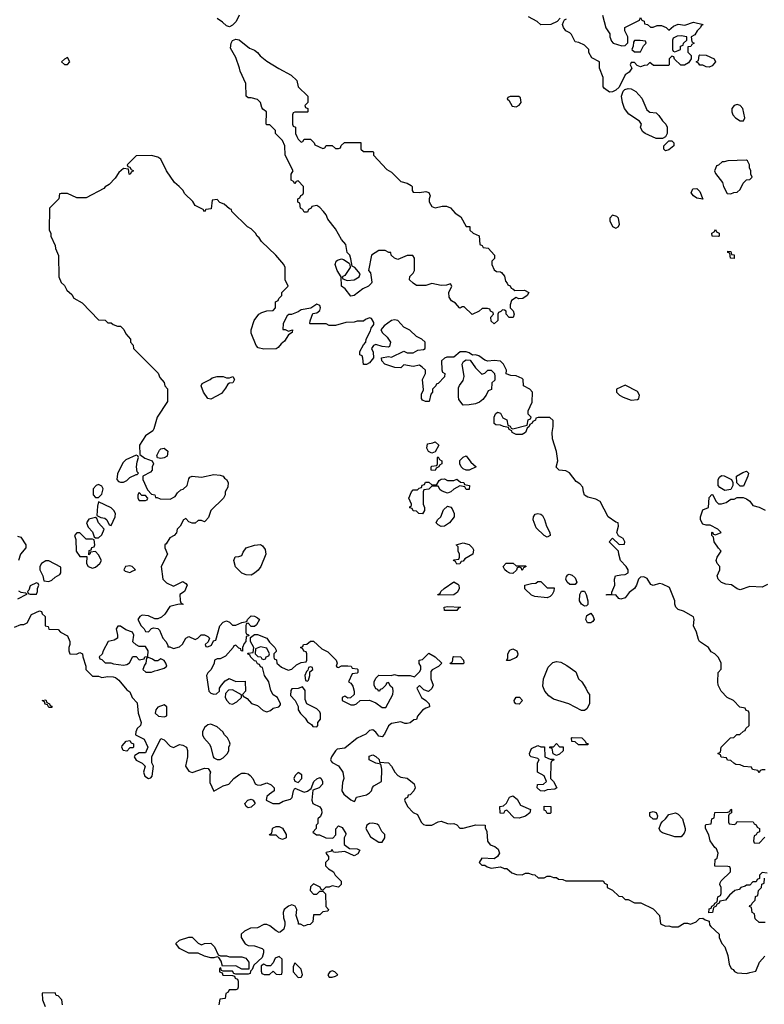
# Model space of a CAD drawing. Header units: inches. Extents: x 2380053 to 2584298, y 380219 to 546618.
# Tile 523 of 656: x 2501183 to 2505964, y 462801 to 469121. Entities that reach past the tile are written whole.
import ezdxf

# ---------------------------------------------------------------- set-up
doc = ezdxf.new("R2010")
doc.units = ezdxf.units.IN
doc.header["$MEASUREMENT"] = 0
doc.layers.add('C5406', color=7, linetype='Continuous')

msp = doc.modelspace()

# ---------------------------------------------------------------- linework, layer by layer
at = {"layer": 'C5406', "color": 2}
for points, elevation in [([(2502593, 469150), (2502572.7, 469110), (2502550, 469086), (2502530, 469074), (2502510, 469082), (2502485.6, 469105.6), (2502450, 469129)], 42), ([(2504924.9, 469150), (2504947.3, 469067.3), (2504972, 469030), (2504972, 469010), (2504982, 468982), (2504994, 468970), (2505050, 468952), (2505070, 468954), (2505087.3, 468972.7), (2505088, 469010), (2505068, 469050), (2505069.1, 469070.9), (2505162, 469118), (2505170, 469134), (2505178, 469118), (2505191.6, 469111.6), (2505194, 469094), (2505214, 469090), (2505232.7, 469072.7), (2505250, 469072), (2505276.4, 469083.6), (2505303.6, 469083.6), (2505334, 469070), (2505350, 469054), (2505380.2, 469079.8), (2505410, 469091), (2505453.6, 469086.4), (2505510, 469104.7), (2505572, 469090), (2505558, 469082), (2505554, 469070), (2505532, 469050), (2505516.9, 469023.1), (2505494, 469010), (2505498, 468978), (2505514, 468970), (2505498, 468962), (2505491.6, 468948.4), (2505474, 468946), (2505472.7, 468912.7), (2505494, 468890), (2505494, 468870), (2505476.9, 468843.1), (2505451.6, 468828.4), (2505428.4, 468828.4), (2505387.3, 468867.3), (2505382, 468882), (2505370, 468886), (2505354, 468870), (2505354, 468830), (2505350, 468826), (2505252.7, 468827.3), (2505230, 468846), (2505211.6, 468828.4), (2505192.7, 468827.3), (2505170, 468818), (2505147.3, 468827.3), (2505130, 468846), (2505110, 468846), (2505102, 468830), (2505114, 468810), (2505096.9, 468783.1), (2505070, 468766), (2505032.7, 468687.3), (2505010, 468668), (2504990, 468658), (2504970, 468655.3), (2504938, 468678), (2504928.7, 468690), (2504928.7, 468750), (2504906, 468810), (2504906, 468850), (2504856.4, 468876.4), (2504838, 468910), (2504838, 468930), (2504810, 468958), (2504774, 468974), (2504750, 468978), (2504725.6, 469025.6), (2504716, 469036), (2504689, 469049), (2504674, 469070), (2504668, 469090), (2504673.6, 469106.4), (2504680.2, 469119.8), (2504692.9, 469127.1)], 42), ([(2504654, 469130), (2504634, 469110), (2504594, 469090), (2504530, 469088), (2504506, 469110), (2504450, 469138)], 42), ([(2505970, 464306), (2505950, 464306), (2505938, 464302), (2505930, 464286), (2505922, 464302), (2505887.3, 464307.3), (2505882, 464322), (2505832.7, 464327.3), (2505810, 464338), (2505780.4, 464340.4), (2505767.3, 464347.3), (2505750, 464366), (2505727.3, 464367.3), (2505722, 464382), (2505687.3, 464387.3), (2505682, 464402), (2505666, 464410), (2505682, 464418), (2505686, 464450), (2505746, 464510), (2505767.3, 464512.7), (2505788.4, 464531.6), (2505807.3, 464532.7), (2505830, 464554), (2505842, 464558), (2505846, 464570), (2505866, 464590), (2505866, 464670), (2505862, 464682), (2505847.3, 464687.3), (2505842, 464702), (2505807.3, 464707.3), (2505766, 464750), (2505726, 464770), (2505686, 464810), (2505668.4, 464848.4), (2505666, 464870), (2505668, 464930), (2505687.3, 464952.7), (2505688, 464990), (2505670, 465026), (2505646, 465050), (2505623.1, 465063.1), (2505606, 465090), (2505548.9, 465128.9), (2505541.2, 465141.2), (2505529.3, 465189.3), (2505509.2, 465230), (2505514, 465270), (2505508.7, 465288.7), (2505444.7, 465324.7), (2505410, 465335.3), (2505395.3, 465350), (2505389.1, 465369.1), (2505389, 465390), (2505355.1, 465475.1), (2505310, 465497.2), (2505290, 465501.2), (2505250, 465489), (2505234.6, 465494.6), (2505212.7, 465532.7), (2505190, 465545.2), (2505170, 465541.2), (2505156, 465530), (2505142.8, 465490), (2505131, 465470), (2505095.3, 465444.7), (2505070, 465408.7), (2505042, 465402), (2505030, 465406), (2505010, 465428), (2504950, 465426), (2504950, 465431.3), (2504986, 465434), (2504986, 465446), (2505004, 465490), (2505002, 465530), (2505008.7, 465550), (2505042, 465558), (2505070, 465558.8), (2505088.9, 465571.1), (2505089, 465590), (2505077.2, 465610), (2505041.2, 465650), (2505029.1, 465689.1), (2505028, 465710), (2504968, 465770), (2504990, 465792), (2505032.7, 465752.7), (2505066, 465754), (2505068, 465770), (2505058, 465790), (2505028, 465808), (2505020.4, 465820.4), (2505018, 465830), (2505028, 465870), (2505026, 465890), (2505010, 465895.3), (2504962, 465930), (2504910, 466028), (2504882, 466042), (2504830, 466055.3), (2504810, 466068.7), (2504802, 466090), (2504799, 466119), (2504780.4, 466140.4), (2504756.4, 466156.4), (2504712.9, 466212.9), (2504690, 466224), (2504646, 466230), (2504628.4, 466248.4), (2504639, 466290), (2504629.3, 466349.3), (2504604, 466430), (2504602, 466470), (2504608.7, 466510), (2504608, 466548), (2504587.3, 466567.3), (2504512.7, 466567.3), (2504498, 466562), (2504494, 466550), (2504478, 466542), (2504474, 466530), (2504458, 466522), (2504454, 466510), (2504442, 466498), (2504431.3, 466470), (2504410, 466458), (2504370, 466458), (2504346, 466470), (2504342, 466482), (2504326, 466490), (2504322, 466502), (2504288.4, 466508.4), (2504270, 466518), (2504240.4, 466520.4), (2504228.9, 466528.9), (2504228.7, 466570), (2504238, 466590), (2504250, 466602), (2504270, 466594), (2504284.7, 466564.7), (2504311.1, 466551.1), (2504318, 466518), (2504332, 466512), (2504338, 466498), (2504350, 466494), (2504442, 466518), (2504448.4, 466551.6), (2504462, 466558), (2504466, 466570), (2504448.4, 466588.4), (2504448, 466610), (2504474, 466666), (2504475.3, 466730), (2504458, 466750), (2504418, 466770), (2504415.3, 466810), (2504410, 466818), (2504370, 466835.3), (2504336.4, 466836.4), (2504307.3, 466847.3), (2504308, 466870), (2504288.7, 466910), (2504269.1, 466929.1), (2504230, 466933.2), (2504188.9, 466928.9), (2504170, 466935.3), (2504130, 466962), (2504110, 466968.7), (2504090, 466968), (2504070, 466982), (2504050, 466988.7), (2504011.6, 466988.4), (2503970, 466955.3), (2503926, 466954), (2503910, 466948), (2503892, 466930), (2503892.7, 466872.7), (2503898, 466858), (2503912, 466850), (2503911.6, 466828.4), (2503870, 466786), (2503858, 466782), (2503854, 466770), (2503834, 466750), (2503834, 466730), (2503823.6, 466716.4), (2503812, 466670), (2503788.9, 466668.9), (2503770, 466678), (2503762, 466690), (2503763.1, 466716.9), (2503775.3, 466744.7), (2503768.7, 466810), (2503788, 466850), (2503788, 466870), (2503768, 466890), (2503750, 466902), (2503710, 466894), (2503650, 466906), (2503630, 466886), (2503592.7, 466887.3), (2503528, 466910), (2503508, 466930), (2503506, 466950), (2503550, 466958), (2503570, 466954), (2503650, 466992), (2503670, 466982), (2503710, 466982), (2503740.4, 466999.6), (2503776.4, 467003.6), (2503786, 467010), (2503786, 467050), (2503766, 467070), (2503730, 467086), (2503688.4, 467128.4), (2503650, 467148), (2503610, 467188.7), (2503590, 467194), (2503570, 467189), (2503524, 467156), (2503502, 467130), (2503512, 467110), (2503542, 467082), (2503564.7, 467050), (2503558, 467022), (2503550, 467018), (2503510, 467022), (2503470, 467035.3), (2503454, 467030), (2503442, 467010), (2503452.7, 466987.3), (2503454, 466950), (2503430, 466918), (2503410, 466908), (2503390, 466908), (2503387.3, 466947.3), (2503382, 466962), (2503366, 466970), (2503366, 466990), (2503390, 467034), (2503406, 467050), (2503408, 467070), (2503436.4, 467123.6), (2503440.4, 467139.6), (2503456.4, 467163.6), (2503456.4, 467176.4), (2503442, 467202), (2503430, 467206), (2503403.6, 467196.4), (2503390, 467186), (2503350, 467186), (2503330, 467178), (2503276.4, 467176.4), (2503210, 467158), (2503170, 467158), (2503150, 467168), (2503048.9, 467168.9), (2503046, 467170), (2503048.4, 467188.4), (2503065.2, 467234.8), (2503090, 467238), (2503110, 467254), (2503114, 467270), (2503110, 467286), (2503090, 467295.3), (2503051.6, 467268.4), (2502990, 467259), (2502970, 467245.2), (2502928.9, 467228.9), (2502911.1, 467228.9), (2502899.6, 467220.4), (2502874.8, 467170), (2502872.7, 467132.7), (2502887.3, 467132.7), (2502910, 467122), (2502934, 467130), (2502932, 467112), (2502910, 467098), (2502883.6, 467056.4), (2502861, 467039), (2502843.6, 467016.4), (2502830, 467008.7), (2502750, 467006), (2502714, 467014), (2502702, 467030), (2502668.9, 467108.9), (2502668.7, 467130), (2502688, 467190), (2502718, 467230), (2502738, 467242), (2502770, 467252), (2502810, 467254), (2502826, 467270), (2502826, 467310), (2502842, 467318), (2502846, 467330), (2502866, 467350), (2502866, 467370), (2502906, 467410), (2502888, 467450), (2502888, 467530), (2502878, 467550), (2502828, 467610), (2502736.4, 467696.4), (2502720.4, 467720.4), (2502708, 467730), (2502698, 467750), (2502670, 467778), (2502646, 467790), (2502546, 467890), (2502542, 467902), (2502530, 467906), (2502496.4, 467936.4), (2502467.3, 467947.3), (2502450, 467966), (2502418, 467962), (2502412.7, 467907.3), (2502378, 467902), (2502370, 467888), (2502362, 467902), (2502308.7, 467928.7), (2502294.6, 467954.6), (2502243.1, 468003.1), (2502230, 468026), (2502208, 468050), (2502176.4, 468076.4), (2502126, 468150), (2502090, 468226), (2502070, 468238), (2502030, 468248.7), (2501930, 468246), (2501874, 468190), (2501878, 468178), (2501890, 468174), (2501898, 468158), (2501914, 468150), (2501898, 468142), (2501892.7, 468127.3), (2501886, 468130), (2501882, 468162), (2501850, 468166), (2501819.6, 468140.4), (2501796.9, 468103.1), (2501756.9, 468063.1), (2501731.6, 468048.4), (2501723.6, 468036.4), (2501610, 467978), (2501550, 467978), (2501490, 468006), (2501450, 468006), (2501438, 468002), (2501434, 467970), (2501374, 467910), (2501372, 467770), (2501382, 467750), (2501382, 467730), (2501411.6, 467671.6), (2501412.7, 467652.7), (2501432.7, 467607.3), (2501434, 467470), (2501450, 467434), (2501470, 467414), (2501485.4, 467385.4), (2501516.9, 467356.9), (2501530, 467334), (2501583.6, 467303.6), (2501690, 467194), (2501731.6, 467191.6), (2501750, 467174), (2501770, 467174), (2501783.6, 467163.6), (2501810, 467154), (2501830, 467154), (2501852.7, 467132.7), (2501863.6, 467103.6), (2501894, 467070), (2501894, 467050), (2501911.6, 467031.6), (2501914, 467010), (2502072.7, 466852.7), (2502083.6, 466823.6), (2502111.6, 466791.6), (2502114, 466770), (2502131.6, 466751.6), (2502131.3, 466670), (2502064.7, 466570), (2502044.7, 466495.3), (2502038, 466482), (2501990, 466448.7), (2501951.3, 466390), (2501954, 466330), (2501986.8, 466306.8), (2502034, 466290), (2502042, 466270), (2502034, 466250), (2502034, 466230), (2502023.6, 466216.4), (2501974, 466190), (2501974, 466170), (2502003.6, 466103.6), (2502030, 466074), (2502051.1, 466071.1), (2502054, 466054), (2502066, 466054), (2502084.7, 466044.7), (2502150, 466042), (2502180.4, 466059.6), (2502196.4, 466083.6), (2502218, 466102), (2502233.6, 466106.4), (2502258, 466130), (2502270, 466174), (2502276.4, 466183.6), (2502290, 466191.3), (2502350, 466184.7), (2502430, 466202), (2502470, 466198), (2502490, 466191.3), (2502498, 466178), (2502511.3, 466170), (2502522, 466150), (2502519.6, 466120.4), (2502502, 466090), (2502502, 466070), (2502492, 466050), (2502411.3, 465970), (2502395.3, 465924.7), (2502376.9, 465903.1), (2502370, 465898), (2502350, 465906), (2502330, 465906), (2502310, 465888), (2502290, 465888), (2502270, 465898), (2502250, 465918), (2502234, 465910), (2502214, 465870), (2502194, 465850), (2502190, 465826), (2502174, 465810), (2502146, 465794), (2502123.6, 465756.4), (2502114, 465750), (2502114, 465730), (2502131.3, 465690), (2502092, 465610), (2502102, 465530), (2502126.4, 465506.4), (2502170, 465484.7), (2502230, 465514), (2502250, 465502), (2502258, 465490), (2502242, 465450), (2502212, 465430), (2502212.7, 465392.7), (2502218, 465378), (2502232, 465370), (2502230, 465366), (2502208, 465368), (2502146, 465354), (2502114.4, 465305.6), (2502093.7, 465286.3), (2502070, 465275.3), (2502050, 465275.3), (2502010, 465294), (2501970, 465298), (2501954, 465290), (2501942, 465270), (2501962, 465230), (2501982, 465210), (2501990, 465194), (2502010, 465192), (2502030, 465212), (2502043.1, 465216.9), (2502070, 465212), (2502081, 465201), (2502102, 465150), (2502122, 465130), (2502134, 465106), (2502134, 465094), (2502146, 465094), (2502170, 465084.7), (2502210, 465094), (2502228.4, 465111.6), (2502248.9, 465151.1), (2502270, 465162), (2502310, 465142), (2502326, 465150), (2502348.4, 465171.6), (2502370, 465171.3), (2502390, 465162), (2502402, 465150), (2502392.7, 465127.3), (2502374, 465110), (2502378, 465098), (2502390, 465094), (2502414.6, 465105.4), (2502427.3, 465132.7), (2502442, 465138), (2502468, 465230), (2502490, 465254), (2502510, 465262), (2502530, 465254), (2502550, 465234), (2502570, 465234), (2502610, 465252), (2502642, 465258), (2502646, 465270), (2502670, 465294), (2502691.6, 465291.6), (2502710, 465282), (2502722, 465270), (2502703.6, 465236.4), (2502690, 465226), (2502670, 465226), (2502650, 465246), (2502638, 465242), (2502634, 465230), (2502634, 465190), (2502638, 465178), (2502652.7, 465172.7), (2502654, 465166), (2502638, 465162), (2502634, 465130), (2502623.6, 465116.4), (2502614, 465090), (2502612.7, 465067.3), (2502606, 465070), (2502602, 465082), (2502590, 465086), (2502570, 465106), (2502558, 465102), (2502554, 465090), (2502505.4, 465034.6), (2502470, 465018), (2502450, 465018), (2502434, 465010), (2502432, 464990), (2502412, 464950), (2502391.1, 464928.9), (2502382, 464910), (2502398, 464810), (2502410, 464798), (2502430, 464792), (2502447.3, 464792.7), (2502466, 464810), (2502466, 464830), (2502478, 464850), (2502503.1, 464876.9), (2502528.4, 464891.6), (2502571.6, 464871.6), (2502630, 464874), (2502632, 464810), (2502614, 464790), (2502618, 464778), (2502643.6, 464763.6), (2502671.1, 464731.1), (2502710, 464718), (2502746.8, 464686.8), (2502770, 464678), (2502793.6, 464686.4), (2502810, 464702), (2502846, 464710), (2502858, 464722), (2502858, 464730), (2502838, 464770), (2502810, 464786), (2502794.6, 464814.6), (2502782, 464870), (2502755.3, 464910), (2502742, 464962), (2502730, 464966), (2502722, 464982), (2502710, 464986), (2502702, 465002), (2502690, 465006), (2502666, 465030), (2502662, 465042), (2502646, 465050), (2502650, 465054), (2502682, 465058), (2502686, 465090), (2502666, 465130), (2502666, 465154), (2502690, 465174), (2502710, 465174), (2502770.7, 465150.7), (2502786, 465126), (2502822, 465090), (2502830, 465074), (2502830, 465066), (2502814, 465050), (2502814, 465030), (2502818, 465018), (2502831.3, 465011.3), (2502834, 464990), (2502863.6, 464963.6), (2502906, 464946), (2502930, 464952), (2502960.2, 464979.8), (2502990, 464994), (2503022, 464998), (2503026, 465010), (2503026, 465050), (2503022, 465062), (2503007.3, 465067.3), (2503002, 465082), (2502986, 465090), (2503002, 465098), (2503006, 465110), (2503027.3, 465112.7), (2503050, 465132), (2503070, 465132), (2503122, 465082), (2503162, 465062), (2503214, 465010), (2503222, 464990), (2503214, 464970), (2503223.6, 464963.6), (2503230, 464962), (2503250, 464974), (2503290, 464974), (2503311.6, 464971.6), (2503318, 464958), (2503350, 464954), (2503354, 464950), (2503354, 464930), (2503350, 464926), (2503318, 464922), (2503294, 464870), (2503310, 464862), (2503322, 464842), (2503331, 464810), (2503331.1, 464788.9), (2503307.3, 464767.3), (2503290, 464766), (2503270, 464778), (2503254, 464770), (2503254, 464750), (2503310, 464722), (2503330, 464722), (2503346, 464730), (2503368.4, 464751.6), (2503430, 464752), (2503470, 464736), (2503510, 464704.7), (2503534, 464706), (2503578, 464790), (2503582, 464810), (2503578, 464830), (2503563.1, 464843.1), (2503550, 464866), (2503538, 464862), (2503534, 464850), (2503510, 464826), (2503498, 464822), (2503494, 464810), (2503486, 464810), (2503482, 464822), (2503470, 464826), (2503458, 464850), (2503458, 464870), (2503470, 464894), (2503490, 464914), (2503568.4, 464911.6), (2503590, 464918), (2503610, 464912), (2503690, 464912), (2503718, 464902), (2503750, 464934), (2503758, 464950), (2503758, 464970), (2503748.4, 464988.4), (2503748, 465010), (2503770, 465014), (2503810, 465054), (2503850.9, 465030.9), (2503894, 464990), (2503871.6, 464968.4), (2503831.6, 464948.4), (2503823.6, 464936.4), (2503822, 464890), (2503838, 464850), (2503830, 464828), (2503808.7, 464808.7), (2503778, 464818), (2503750, 464846), (2503734, 464830), (2503762, 464770), (2503791.1, 464751.1), (2503812, 464730), (2503814, 464710), (2503790, 464702), (2503770, 464688.7), (2503738, 464650), (2503730, 464628), (2503712.7, 464627.3), (2503690, 464608), (2503670, 464602), (2503656.9, 464603.1), (2503630, 464614), (2503570, 464604), (2503550, 464588.7), (2503525.4, 464534.6), (2503510, 464518), (2503490, 464522), (2503470, 464548), (2503450, 464562), (2503430, 464558), (2503406, 464534), (2503350, 464508.7), (2503270, 464444), (2503222, 464438), (2503210, 464428), (2503184.7, 464390), (2503178, 464370), (2503182, 464362), (2503190, 464352), (2503230.7, 464330.7), (2503258, 464290), (2503264.7, 464250), (2503256, 464224), (2503251.1, 464171.1), (2503264.7, 464150), (2503310, 464112), (2503330, 464102), (2503335.3, 464104.7), (2503346, 464130), (2503410, 464146), (2503430, 464158), (2503442, 464170), (2503448, 464192), (2503456.4, 464203.6), (2503506, 464230), (2503508, 464310), (2503502, 464342), (2503470, 464348), (2503426, 464370), (2503427.3, 464392.7), (2503450, 464402), (2503470, 464392), (2503491.1, 464371.1), (2503494, 464354), (2503552, 464350), (2503571.3, 464330), (2503592, 464290), (2503612, 464270), (2503630, 464258), (2503671.6, 464251.6), (2503715.3, 464215.3), (2503722, 464190), (2503714, 464170), (2503690, 464146), (2503678, 464142), (2503672.7, 464127.3), (2503658, 464122), (2503654, 464110), (2503672, 464070), (2503710, 464032), (2503738, 464018), (2503761, 463970), (2503774.8, 463954.8), (2503790, 463950.8), (2503830, 463951.3), (2503870, 463971.3), (2503890, 463976), (2503930, 463961), (2503950, 463958), (2503970, 463962), (2503990, 463952), (2504010, 463932), (2504030, 463932), (2504111.6, 463951.6), (2504171.3, 463951.3), (2504172.7, 463932.7), (2504182, 463910), (2504187.1, 463847.1), (2504204.5, 463824.5), (2504233.2, 463813.2), (2504255.9, 463795.9), (2504264.7, 463770), (2504251.1, 463748.9), (2504230, 463735.3), (2504150, 463738), (2504134, 463710), (2504150, 463694), (2504170, 463694), (2504183.6, 463683.6), (2504210, 463674), (2504270, 463682), (2504292.7, 463672.7), (2504311.6, 463671.6), (2504343.6, 463643.6), (2504372.7, 463632.7), (2504410, 463632), (2504430, 463642), (2504450, 463642), (2504472.7, 463632.7), (2504490, 463632), (2504512.7, 463612.7), (2504550, 463612), (2504570, 463622), (2504590, 463622), (2504610, 463614), (2504630, 463614), (2504643.6, 463603.6), (2504670, 463602), (2504690, 463594), (2504930, 463594), (2504938, 463578), (2504954, 463570), (2504954, 463550), (2504990, 463534), (2505030, 463494), (2505051.6, 463491.6), (2505070, 463474), (2505090, 463474), (2505130, 463452), (2505171.6, 463451.6), (2505250, 463414), (2505292, 463370), (2505298, 463318), (2505330, 463302), (2505350, 463304.7), (2505370, 463298), (2505410, 463298), (2505450, 463322), (2505470, 463322), (2505490, 463314), (2505526, 463330), (2505548.7, 463351.3), (2505570, 463354), (2505583.6, 463343.6), (2505610, 463334), (2505612, 463310), (2505619.6, 463299.6), (2505674, 463250), (2505674, 463230), (2505682, 463210), (2505692, 463190), (2505711.3, 463170), (2505730, 463114), (2505738, 463058), (2505751.3, 463031.3), (2505763.6, 463023.6), (2505771.6, 463011.6), (2505790, 463002), (2505850, 462998), (2505870, 463004.7), (2505910, 463014), (2505934, 463070), (2505968, 463110)], 46), ([(2505985.4, 465494.6), (2505950, 465478), (2505870, 465482), (2505810, 465462), (2505790, 465468), (2505752.9, 465492.9), (2505716.4, 465496.4), (2505690, 465508), (2505668.7, 465530), (2505662, 465550), (2505678, 465590), (2505678, 465610), (2505662, 465630), (2505655.3, 465650), (2505662, 465670), (2505688, 465710), (2505670, 465728), (2505642, 465770), (2505638, 465798), (2505626, 465810), (2505626, 465830), (2505630, 465834), (2505638, 465818), (2505650, 465814), (2505686, 465830), (2505666, 465850), (2505616.4, 465876.4), (2505590, 465875.3), (2505570, 465882), (2505554, 465910), (2505554, 465930), (2505570, 465974), (2505606, 465990), (2505610, 466054), (2505628, 466072), (2505634, 466070), (2505652, 466030), (2505670, 466012), (2505690, 466012), (2505719, 466021), (2505750, 466042), (2505770, 466042), (2505790, 466054), (2505827.3, 466052.7), (2505850, 466044.7), (2505872, 466030), (2505890, 466002), (2505931.3, 465991.3), (2505970, 465972)], 42), ([(2501170, 465806), (2501190, 465798), (2501222, 465750), (2501222, 465730), (2501188, 465690), (2501175.3, 465650)], 46), ([(2501175.3, 465455.3), (2501190, 465446), (2501222, 465442), (2501226, 465430), (2501170, 465402)], 46), ([(2501150, 465222), (2501190, 465238), (2501210, 465238), (2501232, 465250), (2501258, 465302), (2501310, 465326), (2501322, 465322), (2501327.3, 465307.3), (2501346, 465290), (2501346, 465230), (2501366, 465226), (2501370, 465208), (2501430, 465206), (2501446, 465190), (2501490, 465166), (2501506, 465130), (2501506, 465110), (2501498, 465090), (2501498, 465070), (2501506, 465050), (2501547.3, 465047.3), (2501570, 465058), (2501586, 465050), (2501588, 465030), (2501608.7, 464970), (2501608.7, 464950), (2501650, 464906), (2501690, 464906), (2501710, 464898), (2501750, 464904), (2501783.1, 464903.1), (2501798, 464898), (2501820.2, 464880.2), (2501870, 464818), (2501890, 464806), (2501906, 464770), (2501936.4, 464736.4), (2501944, 464670), (2501962, 464610), (2501958, 464590), (2501938, 464570), (2501928, 464550), (2501926, 464530), (2501982, 464502), (2502006, 464450), (2501990, 464414), (2501950, 464414), (2501922, 464398), (2501918, 464390), (2501930, 464368), (2501968.9, 464348.9), (2501988, 464330), (2501979, 464290), (2501985.6, 464265.6), (2502010, 464249.2), (2502025.4, 464254.6), (2502034.4, 464265.6), (2502042, 464330), (2502032, 464350), (2502032, 464390), (2502090, 464506), (2502110, 464498), (2502150, 464458), (2502170, 464448), (2502210, 464468.7), (2502230, 464464), (2502254, 464450), (2502261.2, 464430), (2502261.2, 464390), (2502248.7, 464328.7), (2502270, 464298), (2502290, 464288.7), (2502370, 464315.3), (2502394, 464314), (2502408, 464290), (2502404, 464276), (2502404.7, 464224.7), (2502430, 464168), (2502490, 464202), (2502525.4, 464214.6), (2502558, 464250), (2502590, 464274), (2502610, 464284), (2502630, 464284), (2502650, 464279), (2502662, 464270), (2502679, 464250), (2502695.3, 464215.3), (2502708.4, 464208.4), (2502730, 464208), (2502770, 464222), (2502798, 464210), (2502818, 464190), (2502818, 464170), (2502786, 464150), (2502770, 464134), (2502766, 464110), (2502808.9, 464088.9), (2502848.4, 464088.4), (2502875.3, 464104.7), (2502922, 464118), (2502931.6, 464128.4), (2502941, 464170), (2502950, 464188), (2503010, 464162), (2503031.6, 464168.4), (2503054, 464186), (2503072, 464230), (2503090, 464248), (2503110, 464255.3), (2503118, 464250), (2503128, 464230), (2503127.3, 464212.7), (2503106, 464190), (2503066, 464174), (2503058, 464110), (2503066, 464090), (2503110, 464068.7), (2503121.2, 464050), (2503124, 464030), (2503113.6, 464006.4), (2503098, 463990), (2503098, 463962), (2503086, 463950), (2503086, 463930), (2503066, 463906), (2503088.4, 463888.4), (2503107.3, 463887.3), (2503148.9, 463868.9), (2503194, 463866), (2503212, 463888), (2503212.7, 463927.3), (2503230, 463946), (2503254.6, 463934.6), (2503276.4, 463896.4), (2503278, 463890), (2503266, 463870), (2503267.3, 463827.3), (2503300.4, 463800.4), (2503350, 463798), (2503366, 463790), (2503354.6, 463765.4), (2503330, 463754), (2503270, 463782), (2503210, 463774), (2503198, 463778), (2503190, 463794), (2503178, 463782), (2503150, 463774), (2503148, 463770), (2503166, 463750), (2503166, 463730), (2503146, 463710), (2503146, 463690), (2503166, 463670), (2503198, 463650), (2503208.9, 463628.9), (2503248, 463590), (2503248, 463570), (2503230, 463552), (2503190, 463562), (2503170, 463552), (2503148.4, 463551.6), (2503130, 463534), (2503118, 463538), (2503111.6, 463551.6), (2503070, 463574), (2503050, 463554), (2503048, 463530), (2503070, 463508), (2503091.6, 463508.4), (2503110, 463526), (2503130, 463526), (2503146, 463510), (2503148, 463428), (2503166, 463410), (2503162, 463398), (2503130, 463394), (2503110, 463374), (2503070, 463374), (2503066, 463330), (2503047.3, 463312.7), (2503028.4, 463311.6), (2503010, 463302), (2502986, 463314), (2502974, 463314), (2502974, 463326), (2502958, 463370), (2502962, 463410), (2502951.1, 463431.1), (2502930, 463438), (2502909.1, 463430.9), (2502882, 463410), (2502875.3, 463390), (2502876.4, 463356.4), (2502886, 463330), (2502886, 463310), (2502878, 463282), (2502856.4, 463263.6), (2502850, 463262), (2502830, 463272), (2502790, 463304.7), (2502770, 463312), (2502750, 463312), (2502710, 463292), (2502666, 463290), (2502626, 463270), (2502606, 463250), (2502606, 463230), (2502630, 463188), (2502650, 463178), (2502690, 463175.3), (2502739, 463159), (2502748, 463150), (2502748, 463130), (2502739, 463101), (2502687.3, 463052.7), (2502676.4, 463023.6), (2502666, 463014), (2502662, 462998), (2502650, 462994), (2502570, 462994), (2502558, 462998), (2502550, 463014), (2502490, 463014), (2502478, 463018), (2502474, 463034), (2502466, 463030), (2502466, 463010), (2502482, 463002), (2502487.3, 462987.3), (2502550, 462986), (2502562, 462982), (2502567.3, 462967.3), (2502582, 462962), (2502586, 462950), (2502586, 462910), (2502582, 462898), (2502570, 462894), (2502527.3, 462892.7), (2502522, 462878), (2502506, 462870), (2502502, 462838), (2502467.3, 462832.7), (2502462, 462798)], 46), ([(2505982, 463642), (2505950, 463646), (2505934, 463630), (2505932.7, 463607.3), (2505918, 463602), (2505912.7, 463587.3), (2505890, 463586), (2505870, 463566), (2505850, 463566), (2505842, 463558), (2505814, 463550), (2505802, 463538), (2505774, 463530), (2505739.6, 463500.4), (2505714, 463470), (2505678, 463462), (2505674, 463450), (2505658, 463442), (2505654, 463430), (2505638, 463422), (2505631.1, 463388.9), (2505607.3, 463387.3), (2505610, 463414), (2505622, 463418), (2505626, 463430), (2505642, 463438), (2505646, 463450), (2505662, 463458), (2505666, 463490), (2505682, 463498), (2505687.3, 463512.7), (2505688, 463550), (2505678, 463570), (2505680.4, 463579.6), (2505687.3, 463592.7), (2505746, 463650), (2505746, 463670), (2505742, 463682), (2505730, 463686), (2505647.3, 463687.3), (2505648, 463730), (2505662, 463738), (2505668, 463770), (2505658, 463798), (2505646.3, 463806.3), (2505615.3, 463850), (2505608.7, 463888.7), (2505586, 463930), (2505586, 463950), (2505590, 463954), (2505622, 463958), (2505626, 463990), (2505642, 463998), (2505647.3, 464032.7), (2505730, 464034), (2505742, 464038), (2505750, 464054), (2505754, 464050), (2505754, 464030), (2505738, 464022), (2505734, 464010), (2505734, 463970), (2505738, 463958), (2505770, 463954), (2505782, 463958), (2505790, 463974), (2505892.7, 463972.7), (2505898, 463958), (2505912.7, 463952.7), (2505918, 463938), (2505934, 463930), (2505932.7, 463907.3), (2505918, 463902), (2505912.7, 463887.3), (2505898, 463882), (2505894, 463850), (2505898, 463838), (2505930, 463834), (2505967.3, 463872.7)], 46), ([(2505970, 463326), (2505930, 463326), (2505906, 463350), (2505902, 463382), (2505886, 463390), (2505882, 463422), (2505868.4, 463428.4), (2505870, 463434), (2505882, 463438), (2505886, 463450), (2505906, 463470), (2505907.3, 463492.7), (2505922, 463498), (2505926, 463530), (2505946, 463550), (2505947.3, 463572.7), (2505962, 463578), (2505966, 463610)], 46), ([(2501458, 462798), (2501454, 462830), (2501430, 462854), (2501418, 462858), (2501410, 462874), (2501328.4, 462871.6), (2501328.9, 462828.9), (2501347.3, 462787.3)], 46)]:
    msp.add_lwpolyline(points, dxfattribs=dict(at, elevation=elevation))
for points, elevation in [([(2505430, 469018), (2505404.7, 469015.3), (2505378, 469002), (2505374, 468990), (2505374, 468930), (2505378, 468918), (2505390, 468914), (2505410, 468922), (2505426, 468930), (2505426, 468950), (2505442, 468958), (2505446, 468970), (2505466, 468990), (2505466, 469010)], 42), ([(2502990, 468334), (2503002, 468338), (2503010, 468354), (2503050, 468354), (2503074, 468330), (2503078, 468318), (2503130, 468294), (2503142, 468298), (2503150, 468312), (2503190, 468314), (2503210, 468294), (2503230, 468294), (2503242, 468298), (2503247.3, 468312.7), (2503268.4, 468331.6), (2503372.7, 468332.7), (2503374, 468290), (2503390, 468274), (2503450, 468274), (2503454, 468270), (2503454, 468250), (2503539.6, 468159.6), (2503570, 468142), (2503630, 468082), (2503671.1, 468071.1), (2503696.9, 468056.9), (2503702, 468050), (2503703.6, 468023.6), (2503710, 468014), (2503750, 468012), (2503790, 468018), (2503810, 468011.3), (2503818, 467990), (2503811.3, 467970), (2503811.6, 467951.6), (2503830, 467922), (2503850, 467912), (2503896.4, 467923.6), (2503923.6, 467923.6), (2503950, 467912), (2503979.6, 467879.6), (2504014.8, 467854.8), (2504050, 467794), (2504074, 467794), (2504074, 467770), (2504094, 467750), (2504132.7, 467732.7), (2504138, 467678), (2504152, 467672), (2504158, 467658), (2504190, 467654), (2504232, 467610), (2504231.6, 467588.4), (2504214, 467570), (2504214, 467550), (2504230, 467514), (2504243.6, 467503.6), (2504270, 467502), (2504276.9, 467496.9), (2504295.3, 467475.3), (2504302, 467442), (2504314, 467430), (2504318, 467418), (2504332.7, 467412.7), (2504338, 467398), (2504350, 467394), (2504362, 467382), (2504423.6, 467383.6), (2504452, 467370), (2504442, 467350), (2504414, 467330), (2504388.9, 467328.9), (2504370, 467338), (2504341, 467319), (2504331.3, 467290), (2504331.6, 467271.6), (2504350.9, 467250.9), (2504358, 467230), (2504352, 467210), (2504326, 467210), (2504306, 467230), (2504306, 467250), (2504296.4, 467256.4), (2504282, 467258), (2504272.7, 467247.3), (2504258, 467242), (2504254, 467230), (2504254, 467190), (2504230, 467168.7), (2504210, 467186), (2504208.7, 467211.3), (2504226, 467230), (2504222, 467242), (2504206, 467250), (2504202, 467262), (2504187.3, 467267.3), (2504152.7, 467267.3), (2504134, 467250), (2504088.7, 467228.7), (2504036.4, 467276.4), (2504023.6, 467276.4), (2504012, 467268), (2504006, 467270), (2503980.4, 467300.4), (2503956.4, 467316.4), (2503940.4, 467340.4), (2503938, 467370), (2503958, 467410), (2503950, 467426), (2503923.6, 467416.4), (2503890, 467415.3), (2503830, 467428), (2503790, 467415.3), (2503750, 467414), (2503730, 467415.3), (2503708.9, 467428.9), (2503686, 467450), (2503687.3, 467472.7), (2503710, 467494), (2503718, 467510), (2503718, 467590), (2503707.3, 467607.3), (2503670, 467608), (2503610, 467582), (2503589, 467589), (2503568.9, 467608.9), (2503566, 467626), (2503554, 467626), (2503530, 467638), (2503490, 467638), (2503442, 467610), (2503422, 467510), (2503434.8, 467494.8), (2503443.5, 467436.5), (2503442.8, 467430), (2503422.8, 467410), (2503387.2, 467392.8), (2503330, 467349.6), (2503310, 467346.6), (2503272.1, 467392.1), (2503248.7, 467410), (2503248, 467470), (2503222, 467510), (2503208.7, 467550), (2503215.3, 467570), (2503222.7, 467577.3), (2503250, 467586), (2503262, 467582), (2503298, 467558), (2503302, 467550), (2503304.7, 467530), (2503270, 467478), (2503254, 467470), (2503258, 467458), (2503286, 467446), (2503330, 467451), (2503362, 467470), (2503368.7, 467490), (2503335.3, 467530), (2503318, 467538), (2503310, 467586), (2503302, 467610), (2503286.6, 467626.6), (2503277.5, 467677.5), (2503249.2, 467710), (2503210, 467778), (2503161.2, 467841.2), (2503150, 467868), (2503134, 467890), (2503110, 467915.3), (2503090, 467928), (2503058, 467922), (2503054, 467910), (2503038, 467902), (2503030, 467886), (2503010, 467886), (2503002, 467902), (2502986, 467910), (2502982, 467942), (2502968.4, 467948.4), (2502968, 467970), (2502982, 467978), (2502987.3, 467992.7), (2503002, 467998), (2503006, 468010), (2503006, 468050), (2502970, 468086), (2502958, 468082), (2502950, 468066), (2502942, 468082), (2502926, 468090), (2502926, 468130), (2502938, 468150), (2502888, 468250), (2502886, 468310), (2502870, 468346), (2502826, 468390), (2502826, 468410), (2502790, 468446), (2502770, 468446), (2502766, 468450), (2502768, 468530), (2502745.2, 468545.2), (2502737.2, 468557.2), (2502728.7, 468590), (2502710, 468608.7), (2502670, 468619), (2502650, 468618), (2502638, 468630), (2502635.3, 468710), (2502598, 468790), (2502595.3, 468810), (2502570, 468878), (2502537.2, 468937.2), (2502541.3, 468970), (2502550, 468987.3), (2502570, 468996.4), (2502592.1, 468992.1), (2502658, 468938), (2502690, 468926), (2502710, 468911), (2502727.9, 468887.9), (2502770, 468854.8), (2502846.4, 468806.4), (2502925.4, 468765.4), (2502962, 468730), (2502972, 468690), (2503034, 468630), (2503034, 468590), (2503014, 468570), (2503018, 468558), (2503034, 468550), (2503034, 468530), (2503030, 468526), (2502950, 468526), (2502938, 468522), (2502934, 468510), (2502934, 468450), (2502938, 468438), (2502954, 468430), (2502954, 468390), (2502962, 468370), (2502970, 468354)], 42), ([(2505167.3, 468987.3), (2505130, 468986), (2505123.6, 468976.4), (2505122, 468950), (2505114, 468930), (2505130, 468914), (2505170, 468914), (2505188, 468952), (2505206, 468970), (2505202, 468982)], 42), ([(2505610, 468815.3), (2505590, 468818), (2505570, 468828), (2505550, 468828), (2505542, 468842), (2505526, 468850), (2505542, 468858), (2505546, 468890), (2505550, 468894), (2505590, 468892), (2505642, 468870), (2505650.8, 468850), (2505630, 468824)], 42), ([(2501490, 468878), (2501470, 468868), (2501452, 468850), (2501470, 468832), (2501490, 468834), (2501506, 468850)], 46), ([(2505270, 468359), (2505198, 468390), (2505182, 468402), (2505168.7, 468430), (2505175.3, 468450), (2505162, 468470), (2505093.8, 468513.8), (2505066, 468550), (2505052.7, 468590), (2505048, 468630), (2505058, 468662), (2505068, 468672), (2505090, 468678), (2505110, 468676), (2505139.9, 468659.9), (2505177.6, 468617.6), (2505210, 468541), (2505230, 468526), (2505270, 468522), (2505286.4, 468506.4), (2505310, 468471.3), (2505331.3, 468450), (2505341, 468430), (2505341, 468390), (2505330, 468368), (2505310, 468359)], 42), ([(2504388.4, 468628.4), (2504332.7, 468627.3), (2504318, 468622), (2504314, 468610), (2504323.6, 468603.6), (2504345.4, 468565.4), (2504370, 468562), (2504390, 468572), (2504402, 468590), (2504399, 468619)], 46), ([(2505790, 468576), (2505770.7, 468569.3), (2505756, 468550), (2505754.8, 468530), (2505761, 468510), (2505778, 468490), (2505810, 468471), (2505830, 468472), (2505839, 468490), (2505826, 468550), (2505808, 468570)], 46), ([(2505330, 468278), (2505318, 468290), (2505318, 468310), (2505350, 468342), (2505370, 468342), (2505382, 468330), (2505382, 468310), (2505350, 468286)], 42), ([(2505850, 468218), (2505730, 468215.3), (2505707.3, 468207.3), (2505692.7, 468207.3), (2505670, 468186), (2505658, 468182), (2505650, 468166), (2505644.7, 468150), (2505650, 468134), (2505696, 468076), (2505702, 468050), (2505724.7, 468004.7), (2505750, 468002), (2505768.4, 468011.6), (2505790, 468014), (2505808.4, 468031.6), (2505828.9, 468071.1), (2505850, 468092), (2505870, 468094), (2505886, 468110), (2505878, 468130), (2505878, 468150), (2505868.9, 468168.9), (2505868, 468190), (2505855.3, 468215.3)], 46), ([(2505570, 467968), (2505530, 467975.3), (2505508.7, 467990), (2505495.3, 468010), (2505505.2, 468034.8), (2505530, 468036), (2505550, 468018)], 42), ([(2504990, 467866), (2504972.7, 467847.3), (2504972, 467830), (2504990, 467794), (2505010, 467782), (2505026, 467790), (2505034.6, 467805.4), (2505027.3, 467847.3), (2505016.4, 467856.4)], 46), ([(2505670, 467728), (2505628.7, 467730), (2505628, 467750), (2505642, 467758), (2505650, 467774), (2505658, 467758), (2505674, 467750), (2505674, 467730)], 42), ([(2505770, 467588), (2505746, 467590), (2505742, 467622), (2505730, 467626), (2505730, 467634), (2505750, 467632), (2505754, 467614), (2505770, 467612)], 42), ([(2504150, 466844.7), (2504170, 466852), (2504189, 466871), (2504210, 466871.3), (2504232, 466850), (2504234, 466830), (2504234, 466806), (2504214, 466790), (2504212.7, 466747.3), (2504190, 466738), (2504178, 466710), (2504156.4, 466683.6), (2504134.4, 466665.6), (2504110, 466654.5), (2504070, 466649), (2504030, 466646), (2504003.1, 466683.1), (2504001.2, 466701.2), (2504001.5, 466758.5), (2504006.6, 466773.4), (2504030, 466804.7), (2504036, 466830), (2504024, 466910), (2504033.2, 466926.8), (2504050, 466938), (2504075.3, 466935.3), (2504110, 466886)], 46), ([(2502510, 466822), (2502530, 466822), (2502551.3, 466830), (2502562, 466810), (2502552, 466790), (2502530, 466788), (2502519.6, 466780.4), (2502505.4, 466754.6), (2502478, 466722), (2502410, 466684), (2502390, 466688.7), (2502363.7, 466730), (2502348.7, 466770), (2502355.3, 466784.7), (2502406, 466810), (2502418, 466822), (2502450, 466831.3), (2502490, 466831)], 46), ([(2505070, 466774), (2505014, 466750), (2505014, 466730), (2505034, 466710), (2505058, 466698), (2505110, 466678), (2505150, 466682), (2505158, 466690), (2505162, 466710), (2505150, 466734)], 46), ([(2502090, 466304), (2502068.4, 466308.4), (2502064, 466324), (2502081.5, 466358.5), (2502090, 466366), (2502110, 466371.3), (2502134.8, 466350), (2502130, 466318), (2502110, 466309)], 46), ([(2503830, 466338), (2503808.9, 466348.9), (2503798, 466370), (2503802, 466398), (2503836.4, 466403.6), (2503850, 466411.3), (2503874, 466390), (2503850, 466346)], 46), ([(2501930, 466326), (2501865.4, 466294.6), (2501844.7, 466275.3), (2501810, 466206), (2501806, 466170), (2501816.9, 466156.9), (2501830, 466151.3), (2501850, 466151.3), (2501870, 466162), (2501890, 466182), (2501930, 466202), (2501938, 466202), (2501946, 466210), (2501938, 466218), (2501934, 466250), (2501936.4, 466283.6), (2501946, 466310), (2501942, 466322)], 46), ([(2503850, 466226), (2503826, 466230), (2503826, 466250), (2503830, 466254), (2503862, 466258), (2503866, 466270), (2503866, 466310), (2503870, 466314), (2503878, 466298), (2503894, 466290), (2503894, 466270), (2503878, 466262), (2503874, 466250), (2503858, 466242)], 46), ([(2504070, 466228.7), (2504048.9, 466228.9), (2504030, 466238), (2504018, 466250), (2504008, 466270), (2504008.9, 466291.1), (2504030, 466312), (2504050, 466322), (2504079.6, 466279.6), (2504114, 466250)], 46), ([(2503930, 466162), (2503970, 466162), (2503990, 466171.3), (2504012.7, 466152.7), (2504034, 466150), (2504038, 466138), (2504071.6, 466131.6), (2504070, 466106), (2504050, 466106), (2504042, 466122), (2504010, 466128), (2503970, 466108), (2503950.9, 466089.1), (2503930, 466082), (2503894.6, 466094.6), (2503883.1, 466103.1), (2503870, 466126), (2503830, 466126), (2503810, 466108), (2503778, 466102), (2503774, 466090), (2503774, 466010), (2503782, 465990), (2503782, 465970), (2503770, 465948.7), (2503746, 465950), (2503730, 465966), (2503708.4, 465968.4), (2503702, 465982), (2503687.3, 465987.3), (2503687.3, 465992.7), (2503698, 466002), (2503698, 466010), (2503682, 466050), (2503698, 466090), (2503710, 466102), (2503738, 466102), (2503747.3, 466112.7), (2503762, 466118), (2503767.3, 466132.7), (2503782, 466138), (2503788.4, 466151.6), (2503810, 466152), (2503830, 466134), (2503850, 466134), (2503862, 466138), (2503876.4, 466163.6), (2503888.4, 466171.6), (2503910, 466174)], 46), ([(2505710, 466099), (2505678, 466118), (2505668.7, 466130), (2505668.7, 466170), (2505676.4, 466183.6), (2505690, 466194), (2505707.3, 466192.7), (2505754, 466170), (2505762, 466150), (2505762, 466130), (2505750, 466106)], 42), ([(2505810, 466126), (2505787.3, 466147.3), (2505786, 466190), (2505825.6, 466214.4), (2505850, 466222), (2505862, 466210), (2505858, 466190), (2505830, 466126)], 42), ([(2501690, 466138), (2501674, 466130), (2501654, 466110), (2501654, 466070), (2501670, 466054), (2501690, 466054), (2501710, 466074), (2501718, 466110), (2501710, 466126)], 46), ([(2501950, 466086), (2501942, 466070), (2501942, 466050), (2501950, 466034), (2501990, 466034), (2502002, 466038), (2502006, 466050), (2501990, 466066), (2501967.3, 466067.3)], 46), ([(2501690, 466026), (2501682, 465998), (2501678, 465938), (2501704.7, 465924.7), (2501730, 465922), (2501742, 465910), (2501758, 465878), (2501770, 465874), (2501795.3, 465930), (2501798, 465950), (2501788, 465970), (2501770, 465988)], 46), ([(2503890, 465868), (2503870, 465878), (2503858, 465890), (2503866, 465910), (2503888, 465930), (2503904.7, 465975.3), (2503930, 465998), (2503950.9, 465990.9), (2503959.8, 465979.8), (2503972, 465950), (2503972, 465930), (2503942, 465890), (2503910, 465868.7)], 46), ([(2501670, 465926), (2501626.4, 465913.6), (2501612, 465890), (2501623.6, 465863.6), (2501650, 465834), (2501662, 465802), (2501670, 465794), (2501690, 465794), (2501710, 465814), (2501726, 465850), (2501688, 465890), (2501678, 465918)], 46), ([(2504570, 465799.3), (2504550, 465809.3), (2504499.3, 465859.3), (2504480.9, 465910), (2504482.7, 465930), (2504492.9, 465947.1), (2504510, 465950.7), (2504530, 465947.3), (2504539, 465939), (2504552.3, 465912.3), (2504564.9, 465870), (2504587.3, 465830), (2504590, 465808.7)], 46), ([(2501570, 465826), (2501550, 465826), (2501534, 465810), (2501543.6, 465783.6), (2501544.7, 465710), (2501570, 465674), (2501614, 465674), (2501612, 465630), (2501622, 465610), (2501650, 465601), (2501670, 465606.8), (2501698, 465630), (2501708, 465650), (2501690, 465686), (2501670, 465706), (2501638, 465702), (2501634, 465690), (2501626, 465686), (2501630, 465714), (2501642, 465718), (2501647.3, 465732.7), (2501662, 465738), (2501666, 465750), (2501662, 465782), (2501650, 465786), (2501610, 465786)], 46), ([(2502670, 465555.3), (2502636.4, 465556.4), (2502610, 465568), (2502569.4, 465609.4), (2502558, 465650), (2502567.3, 465672.7), (2502590, 465674), (2502610, 465682), (2502618, 465702), (2502638, 465730), (2502690, 465746.8), (2502730, 465751.3), (2502742.8, 465742.8), (2502759.1, 465719.1), (2502762.8, 465690), (2502731, 465610), (2502713.2, 465586.8), (2502690, 465568.7)], 46), ([(2503990, 465626), (2503982, 465642), (2503968, 465650), (2503970, 465654), (2504002, 465658), (2504006, 465670), (2504006, 465690), (2503998, 465710), (2503998, 465738), (2503986, 465750), (2504030, 465762), (2504070, 465751.3), (2504091.1, 465731.1), (2504096.9, 465716.9), (2504092, 465690), (2504041, 465659), (2504030, 465646), (2504018, 465642), (2504010, 465628)], 46), ([(2501370, 465648), (2501350, 465648), (2501322, 465630), (2501312, 465610), (2501312, 465590), (2501331.6, 465551.6), (2501338, 465518), (2501370, 465514), (2501390, 465522), (2501410, 465542), (2501440.4, 465559.6), (2501448, 465570), (2501447.3, 465607.3)], 46), ([(2501890, 465614), (2501862, 465610), (2501852, 465590), (2501861, 465581), (2501890, 465572), (2501910, 465582), (2501926, 465590), (2501906, 465610)], 46), ([(2504370, 465614), (2504430, 465614), (2504434, 465610), (2504418, 465602), (2504410, 465586), (2504402, 465602), (2504390, 465606), (2504378, 465602), (2504372.7, 465587.3), (2504350, 465566), (2504330, 465568), (2504310, 465578), (2504298, 465590), (2504288, 465610), (2504307.3, 465632.7), (2504351.6, 465631.6)], 46), ([(2504750, 465495.3), (2504715.5, 465495.5), (2504697.2, 465510), (2504688.7, 465530), (2504693.2, 465546.8), (2504702.7, 465557.3), (2504710, 465561), (2504730, 465556), (2504750, 465538), (2504761, 465510)], 46), ([(2501290, 465506), (2501250, 465486), (2501242, 465458), (2501234, 465450), (2501238, 465438), (2501250, 465434), (2501290, 465434), (2501298, 465450), (2501298, 465470), (2501306, 465490), (2501302, 465502)], 46), ([(2503870, 465426), (2503868, 465430), (2503882, 465438), (2503886, 465450), (2503908, 465470), (2503970, 465512), (2503996.9, 465496.9), (2504002, 465490), (2504004.7, 465470), (2503994.8, 465445.2), (2503970, 465428.7)], 46), ([(2504570, 465474), (2504614, 465474), (2504612, 465452), (2504602, 465430), (2504590, 465418), (2504570, 465408.7), (2504490, 465418), (2504470, 465426), (2504427.3, 465467.3), (2504426, 465490), (2504470, 465502), (2504496.4, 465503.6), (2504510, 465514), (2504530, 465514)], 46), ([(2504810, 465355.3), (2504789.6, 465369.6), (2504777.2, 465390), (2504779, 465430), (2504790, 465452), (2504810, 465452), (2504821, 465430), (2504830.8, 465390), (2504830, 465366), (2504822, 465358)], 46), ([(2503910, 465328), (2503908, 465350), (2503930, 465354), (2504014, 465350), (2503998, 465342), (2503990, 465328)], 46), ([(2504850, 465249.3), (2504829.5, 465249.5), (2504817.2, 465270), (2504824.5, 465295.5), (2504850, 465312), (2504866, 465290), (2504871, 465270), (2504862.8, 465257.2)], 46), ([(2501830, 465228), (2501812.7, 465227.3), (2501802, 465210), (2501812, 465170), (2501812, 465150), (2501790, 465138), (2501751.6, 465128.4), (2501718, 465070), (2501711.6, 465048.4), (2501694, 465030), (2501698, 465018), (2501710, 465014), (2501732.7, 464992.7), (2501768.4, 464991.6), (2501785.4, 464985.4), (2501850, 464978), (2501870, 464982), (2501888.4, 464991.6), (2501910, 465032), (2501930, 465032), (2501950, 465012), (2501982, 465018), (2501986, 465030), (2502006, 465034), (2502008, 465070), (2501990, 465098), (2501950, 465098), (2501930, 465108), (2501910, 465128), (2501915.3, 465170), (2501908.4, 465188.4), (2501864.7, 465204.7)], 46), ([(2502730, 465095.3), (2502698, 465082), (2502694, 465050), (2502712.7, 465032.7), (2502731.6, 465031.6), (2502738, 465018), (2502750, 465014), (2502762, 465018), (2502766, 465030), (2502782, 465038), (2502786, 465050), (2502770, 465086)], 46), ([(2503950, 464986), (2503946, 464990), (2503962, 464998), (2503966, 465030), (2503970, 465034), (2504014, 465030), (2504032, 465010), (2504034, 464990), (2504030, 464986)], 46), ([(2504330, 465008), (2504308.4, 465008.4), (2504318, 465022), (2504318, 465050), (2504330, 465074), (2504350, 465082), (2504374, 465070), (2504382, 465050), (2504379.6, 465040.4), (2504370, 465026)], 46), ([(2502010, 465026), (2501998, 465022), (2501994, 464990), (2501983.6, 464976.4), (2501974, 464950), (2501992.7, 464932.7), (2502030, 464932), (2502050, 464942), (2502070, 464944.7), (2502110, 464958), (2502128, 464970), (2502122, 464990), (2502110, 465008), (2502090, 465018), (2502070, 465006), (2502050, 465006), (2502036.4, 465016.4)], 46), ([(2504790, 464686), (2504708.9, 464728.9), (2504610, 464759.3), (2504580.7, 464780.7), (2504554, 464810), (2504542, 464842), (2504545.2, 464890), (2504575.5, 464964.5), (2504606.3, 464993.7), (2504630, 465001), (2504656.8, 464996.8), (2504695.5, 464975.5), (2504754, 464934), (2504771.3, 464890), (2504791.3, 464870), (2504818, 464830), (2504830, 464802), (2504842, 464790), (2504842, 464730), (2504823.6, 464696.4), (2504810, 464686)], 46), ([(2503050, 464966), (2503038, 464962), (2503034, 464946), (2503023.6, 464936.4), (2503014, 464910), (2503018, 464878), (2503030, 464874), (2503038, 464882), (2503046, 464910), (2503046, 464934), (2503066, 464950), (2503062, 464962)], 46), ([(2502550, 464818), (2502523.6, 464816.4), (2502503.6, 464796.4), (2502502, 464770), (2502512, 464750), (2502530, 464732), (2502550, 464726), (2502578, 464742), (2502608, 464770), (2502607.3, 464787.3)], 46), ([(2502998, 464838), (2502970, 464828), (2502930, 464826), (2502924.7, 464815.3), (2502922.8, 464782.8), (2502952, 464750), (2502972, 464712), (2502972, 464690), (2502986.4, 464666.4), (2503016.9, 464636.9), (2503030, 464614), (2503056.9, 464596.9), (2503064.7, 464584.7), (2503090, 464582), (2503098, 464590), (2503098, 464610), (2503114, 464630), (2503114.6, 464665.4), (2503110, 464678), (2503090, 464698), (2503026, 464730), (2503016.4, 464756.4), (2503015.3, 464815.3)], 46), ([(2501370, 464706), (2501362, 464722), (2501347.3, 464727.3), (2501342, 464742), (2501328, 464750), (2501350, 464754), (2501358, 464738), (2501374, 464730), (2501378, 464718), (2501390, 464714), (2501390, 464706)], 46), ([(2502110, 464722), (2502070, 464708), (2502058, 464690), (2502052, 464670), (2502074, 464650), (2502110, 464644.7), (2502128, 464652), (2502128.7, 464670), (2502128, 464710)], 46), ([(2504390, 464726), (2504368.4, 464728.4), (2504360.4, 464740.4), (2504358, 464750), (2504370, 464771.3), (2504391.6, 464771.6), (2504411.6, 464751.6)], 46), ([(2502410, 464599), (2502390, 464595.3), (2502370, 464578), (2502356, 464550), (2502356, 464530), (2502366, 464510), (2502401, 464470), (2502411.3, 464450), (2502424.7, 464390), (2502430, 464382), (2502450, 464372), (2502470, 464371.3), (2502490, 464382), (2502518, 464410), (2502526, 464430), (2502526, 464450), (2502535.3, 464470), (2502530, 464486), (2502518, 464510), (2502498, 464530), (2502488, 464550), (2502450, 464582)], 46), ([(2501870, 464426), (2501848, 464430), (2501838, 464450), (2501840.4, 464459.6), (2501866, 464490), (2501890, 464494), (2501898, 464478), (2501912.7, 464472.7), (2501914, 464450), (2501910, 464446), (2501890, 464446)], 46), ([(2504590, 464374), (2504610, 464374), (2504614, 464370), (2504598, 464362), (2504592.7, 464347.3), (2504592, 464250), (2504611.3, 464230), (2504632, 464190), (2504619.6, 464180.4), (2504570, 464178), (2504550, 464168.7), (2504526, 464170), (2504506, 464190), (2504508.4, 464211.6), (2504547.3, 464212.7), (2504566, 464230), (2504550, 464266), (2504508, 464290), (2504508.7, 464351.3), (2504518, 464370), (2504510, 464378), (2504466, 464390), (2504458, 464398), (2504455.3, 464410), (2504470, 464442), (2504510, 464462), (2504530, 464454), (2504552.7, 464452.7), (2504554, 464390)], 46), ([(2504630, 464398), (2504607.3, 464407.3), (2504602, 464442), (2504587.3, 464447.3), (2504587.3, 464452.7), (2504610, 464454), (2504630, 464474), (2504650, 464454), (2504672.7, 464452.7), (2504671.6, 464428.4), (2504650, 464406)], 46), ([(2504770, 464466), (2504750, 464486), (2504727.3, 464487.3), (2504726, 464510), (2504730, 464514), (2504791.6, 464511.6), (2504814, 464490), (2504818, 464478), (2504832.7, 464472.7), (2504830, 464466)], 46), ([(2502970, 464288.7), (2502951.3, 464270), (2502942.8, 464250), (2502950, 464232), (2502970, 464224.7), (2502995.3, 464250), (2502993.6, 464273.6)], 46), ([(2502650, 464062), (2502638, 464070), (2502628.7, 464090), (2502648, 464110), (2502670, 464118), (2502682, 464110), (2502694, 464090), (2502670, 464066)], 46), ([(2504390, 463995.3), (2504358, 463998), (2504310, 464046), (2504298, 464042), (2504290, 464026), (2504268.4, 464028.4), (2504266, 464070), (2504290, 464074), (2504308.4, 464091.6), (2504328.9, 464131.1), (2504350, 464138), (2504376.9, 464116.9), (2504399.6, 464079.6), (2504462, 464050), (2504458, 464030), (2504430, 464009.2)], 46), ([(2504570, 464026), (2504562, 464042), (2504550, 464046), (2504550, 464072), (2504594, 464070), (2504594, 464030), (2504590, 464026)], 46), ([(2505270, 463988), (2505250, 463988.7), (2505230, 464008), (2505230, 464031.3), (2505250, 464038), (2505270, 464031.3), (2505278, 464010), (2505274, 463990)], 46), ([(2505390, 463875.3), (2505310, 463902), (2505298, 463910), (2505288.7, 463930), (2505300.4, 463959.6), (2505307.3, 463972.7), (2505330, 463992), (2505350, 464018), (2505394, 464030), (2505410, 464022), (2505438, 463990), (2505456, 463930), (2505455.3, 463915.3), (2505450, 463898), (2505430, 463875.3)], 46), ([(2503450, 463964), (2503430, 463962), (2503412, 463950), (2503404.7, 463930), (2503435.3, 463875.3), (2503490, 463842), (2503510, 463842), (2503528, 463870), (2503528, 463890), (2503509.1, 463909.1), (2503490, 463948), (2503477.2, 463957.2)], 46), ([(2502870, 463858), (2502850, 463866), (2502830, 463886), (2502790, 463886), (2502786, 463890), (2502802, 463898), (2502806, 463930), (2502810, 463934), (2502830, 463942), (2502850, 463942), (2502871.1, 463931.1), (2502894, 463890), (2502894, 463870), (2502890, 463868)], 46), ([(2502350, 463182), (2502370, 463191.3), (2502410, 463192), (2502434, 463170), (2502458, 463118), (2502472.7, 463112.7), (2502510, 463112), (2502530, 463104.7), (2502610, 463104.7), (2502636, 463096), (2502654, 463070), (2502654, 463026), (2502650, 463026), (2502610, 463026), (2502570, 463048), (2502486, 463046), (2502476.4, 463076.4), (2502462, 463102), (2502450, 463106), (2502430, 463098), (2502410, 463098), (2502368.9, 463108.9), (2502330, 463128), (2502268.4, 463128.4), (2502210, 463158), (2502186, 463190), (2502210, 463211.3), (2502270, 463232), (2502290, 463232), (2502330, 463192)], 46), ([(2502850, 463108), (2502822.8, 463097.2), (2502810, 463066), (2502792.7, 463047.3), (2502770, 463048), (2502750, 463058), (2502732.7, 463047.3), (2502732.7, 463012.7), (2502738, 462998), (2502752.7, 462992.7), (2502787.3, 462992.7), (2502810, 463014), (2502830, 462994), (2502850, 462992), (2502866, 462994), (2502868, 463010), (2502868, 463090)], 46), ([(2502950, 463066), (2502939.6, 463040.4), (2502938, 463010), (2502970, 462972), (2502990, 462974), (2502998, 462990), (2502990, 463026)], 46), ([(2503190, 463015.3), (2503174, 463010), (2503162, 462990), (2503170, 462974), (2503190, 462974), (2503210, 462982), (2503226, 462990), (2503206, 463010)], 46)]:
    msp.add_lwpolyline(points, close=True, dxfattribs=dict(at, elevation=elevation))

doc.saveas('drawing.dxf')
